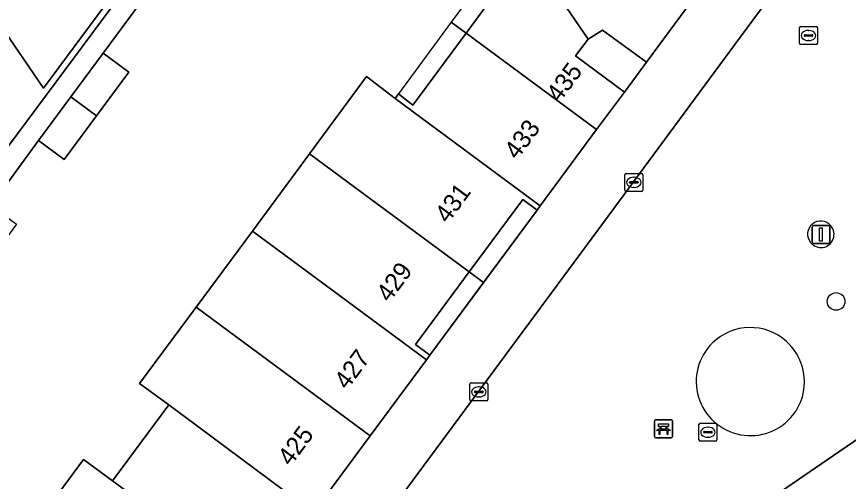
# Model space of a CAD drawing. Extents: x 155275 to 156265, y 382654 to 383635.
# Drawn here: x 155737.96 to 155784.06, y 383242.66 to 383268.44 of the extents above; entities that cross this region are included whole.
import ezdxf

# ---------------------------------------------------------------- set-up
doc = ezdxf.new("R2010")
doc.units = 0
for name, color, linetype in [('IMGEO_Bank', 7, 'Continuous'), ('IMGEO_Boom', 7, 'Continuous'), ('IMGEO_Erf', 7, 'Continuous'), ('IMGEO_Groenvoorziening', 7, 'Continuous'), ('IMGEO_Haag', 7, 'Continuous'), ('IMGEO_Kolk', 7, 'Continuous'), ('IMGEO_Lichtmast', 7, 'Continuous'), ('IMGEO_Pand', 7, 'Continuous'), ('IMGEO_Pand_nummerreeks', 7, 'Continuous'), ('IMGEO_Pand_overbouw', 7, 'Continuous'), ('IMGEO_Rijbaan_lokaal_open', 7, 'Continuous'), ('IMGEO_Terreindeel_gesloten', 7, 'Continuous'), ('IMGEO_Voetpad_open', 7, 'Continuous')]:
    doc.layers.add(name, color=color, linetype=linetype)

msp = doc.modelspace()

# ---------------------------------------------------------------- linework, layer by layer
at = {"layer": 'IMGEO_Bank'}
for p, q in [((155773.31, 383245.157), (155773.31, 383245.998)), ((155773.31, 383245.998), (155773.31, 383245.157)), ((155773.385, 383246.082), (155774.226, 383246.082)), ((155774.226, 383246.082), (155773.385, 383246.082)), ((155773.619, 383245.588), (155773.619, 383245.694)), ((155773.663, 383245.694), (155773.663, 383245.588)), ((155773.951, 383245.7), (155773.669, 383245.7)), ((155773.957, 383245.588), (155773.957, 383245.694)), ((155774.001, 383245.694), (155774.001, 383245.588)), ((155774.31, 383246.007), (155774.31, 383245.166)), ((155774.31, 383245.166), (155774.31, 383246.007)), ((155774.007, 383245.48), (155773.614, 383245.48)), ((155773.669, 383245.582), (155773.951, 383245.582)), ((155774.235, 383245.082), (155773.394, 383245.082)), ((155773.394, 383245.082), (155774.235, 383245.082))]:
    msp.add_line(p, q, dxfattribs=at)
for points in [[(155773.613, 383245.7), (155773.527, 383245.7), (155773.527, 383245.861), (155774.09, 383245.861), (155774.09, 383245.7), (155774.007, 383245.7)], [(155773.557, 383245.48), (155773.415, 383245.48), (155773.527, 383245.582), (155773.613, 383245.582)], [(155773.607, 383245.473), (155773.607, 383245.266), (155773.564, 383245.266), (155773.564, 383245.473)], [(155774.007, 383245.582), (155774.09, 383245.582), (155774.202, 383245.48), (155774.063, 383245.48)], [(155774.057, 383245.473), (155774.057, 383245.266), (155774.013, 383245.266), (155774.013, 383245.473)]]:
    msp.add_lwpolyline(points, dxfattribs=at)
for centre, radius, start, end in [((155773.388, 383246.004), 0.0779, 92.4484, 184.2845), ((155773.388, 383246.004), 0.0779, 92.4484, 184.2845), ((155773.612, 383245.693), 0.00671, 2.8957, 87.1043), ((155773.669, 383245.693), 0.00671, 92.8957, 177.1043), ((155773.951, 383245.693), 0.00671, 2.8957, 87.1043), ((155774.008, 383245.693), 0.00671, 92.8957, 177.1043), ((155774.232, 383246.004), 0.0779, 2.4484, 94.2845), ((155774.232, 383246.004), 0.0779, 2.4484, 94.2845), ((155773.557, 383245.473), 0.00671, 2.8957, 87.1043), ((155773.614, 383245.473), 0.00671, 92.8957, 177.1043), ((155773.612, 383245.589), 0.00671, 272.8957, 357.1043), ((155773.669, 383245.589), 0.00671, 182.8957, 267.1043), ((155773.951, 383245.589), 0.00671, 272.8957, 357.1043), ((155774.008, 383245.589), 0.00671, 182.8957, 267.1043), ((155774.006, 383245.473), 0.00671, 2.8957, 87.1043), ((155774.063, 383245.473), 0.00671, 92.8957, 177.1043), ((155773.388, 383245.16), 0.0779, 182.4484, 274.2845), ((155773.388, 383245.16), 0.0779, 182.4484, 274.2845), ((155774.232, 383245.16), 0.0779, 272.4484, 4.2845), ((155774.232, 383245.16), 0.0779, 272.4484, 4.2845)]:
    msp.add_arc(centre, radius, start, end, dxfattribs=at)
at = {"layer": 'IMGEO_Boom'}
msp.add_circle((155783.378, 383252.641), 0.489, dxfattribs=at)
at = {"layer": 'IMGEO_Erf'}
for points in [[(155734.583, 383271.594), (155742.867, 383277.178), (155744.174, 383279.002), (155741.521, 383282.885), (155742.428, 383283.521), (155739.813, 383287.344), (155749.57, 383293.989), (155754.229, 383287.144), (155752.824, 383286.188), (155752.675, 383286.086), (155752.585, 383286.218), (155751.334, 383285.368), (155751.99, 383284.392), (155753.037, 383282.834), (155739.444, 383264.478)], [(155766.806, 383257.714), (155766.01, 383258.303), (155763.035, 383254.281), (155760.06, 383250.258), (155760.86, 383249.656)]]:
    msp.add_lwpolyline(points, close=True, dxfattribs=at)
for points in [[(155745.485, 383270.128), (155742.752, 383266.412), (155744.176, 383265.359), (155742.385, 383262.935), (155740.594, 383260.512), (155739.169, 383261.565), (155736.524, 383257.973), (155737.942, 383256.92), (155736.147, 383254.502), (155734.353, 383252.085), (155732.935, 383253.137), (155726.011, 383243.752), (155727.435, 383242.698), (155725.643, 383240.277), (155723.851, 383237.856), (155722.428, 383238.91), (155721.741, 383237.982), (155720.716, 383238.675), (155753.838, 383283.279)], [(155747.171, 383208.87), (155744.172, 383213.265), (155741.035, 383217.865), (155738.194, 383222.029), (155739.81, 383223.136), (155739.704, 383223.29), (155734.527, 383230.848), (155740.14, 383238.453), (155738.531, 383239.641), (155741.663, 383243.881), (155743.261, 383242.688), (155746.382, 383246.906), (155744.774, 383248.095), (155747.906, 383252.331), (155751.024, 383256.549), (155754.18, 383260.821), (155757.355, 383265.119), (155758.934, 383263.906), (155759.123, 383264.152), (155759.924, 383263.537), (155762.867, 383267.527), (155766.131, 383271.951)]]:
    msp.add_lwpolyline(points, dxfattribs=at)
at = {"layer": 'IMGEO_Groenvoorziening'}
for centre, radius, start, end in [((155778.62, 383248.191), 3.005, 321.9696, 134.2221), ((155778.63, 383248.203), 3.004, 134.5179, 321.6738)]:
    msp.add_arc(centre, radius, start, end, dxfattribs=at)
at = {"layer": 'IMGEO_Haag'}
for centre, radius, start, end in [((155778.62, 383248.191), 3.005, 321.9696, 134.2221), ((155778.63, 383248.203), 3.004, 134.5179, 321.6738)]:
    msp.add_arc(centre, radius, start, end, dxfattribs=at)
at = {"layer": 'IMGEO_Kolk'}
for p, q in [((155781.349, 383266.964), (155781.349, 383267.816)), ((155781.424, 383267.89), (155782.276, 383267.89)), ((155782.35, 383267.816), (155782.35, 383266.964)), ((155781.608, 383267.384), (155781.608, 383267.396)), ((155781.651, 383267.433), (155782.049, 383267.433)), ((155781.837, 383267.67), (155781.862, 383267.67)), ((155782.092, 383267.396), (155782.092, 383267.384)), ((155782.276, 383266.89), (155781.424, 383266.89)), ((155782.046, 383267.347), (155781.648, 383267.347)), ((155781.86, 383267.11), (155781.835, 383267.11)), ((155771.665, 383258.821), (155771.665, 383259.673)), ((155771.74, 383259.747), (155772.592, 383259.747)), ((155772.153, 383259.527), (155772.178, 383259.527)), ((155772.666, 383259.673), (155772.666, 383258.821)), ((155771.924, 383259.241), (155771.924, 383259.253)), ((155772.362, 383259.204), (155771.964, 383259.204)), ((155771.967, 383259.29), (155772.365, 383259.29)), ((155772.408, 383259.253), (155772.408, 383259.241)), ((155772.592, 383258.747), (155771.74, 383258.747)), ((155772.176, 383258.967), (155772.151, 383258.967)), ((155763.073, 383247.2), (155763.073, 383248.052)), ((155763.148, 383248.126), (155764, 383248.126)), ((155764.074, 383248.052), (155764.074, 383247.2)), ((155763.332, 383247.62), (155763.332, 383247.632)), ((155763.77, 383247.583), (155763.372, 383247.583)), ((155763.375, 383247.669), (155763.773, 383247.669)), ((155763.561, 383247.906), (155763.586, 383247.906)), ((155763.816, 383247.632), (155763.816, 383247.62)), ((155764, 383247.126), (155763.148, 383247.126)), ((155763.584, 383247.346), (155763.559, 383247.346)), ((155775.773, 383244.964), (155775.773, 383245.816)), ((155775.848, 383245.89), (155776.7, 383245.89)), ((155776.774, 383245.816), (155776.774, 383244.964)), ((155776.032, 383245.384), (155776.032, 383245.396)), ((155776.47, 383245.347), (155776.072, 383245.347)), ((155776.075, 383245.433), (155776.473, 383245.433)), ((155776.261, 383245.67), (155776.286, 383245.67)), ((155776.516, 383245.396), (155776.516, 383245.384)), ((155776.7, 383244.89), (155775.848, 383244.89)), ((155776.284, 383245.11), (155776.259, 383245.11))]:
    msp.add_line(p, q, dxfattribs=at)
for points in [[(155781.349, 383266.964), (155781.349, 383267.816)], [(155781.424, 383267.89), (155782.276, 383267.89)], [(155782.35, 383267.816), (155782.35, 383266.964)], [(155782.276, 383266.89), (155781.424, 383266.89)], [(155771.665, 383258.821), (155771.665, 383259.673)], [(155771.74, 383259.747), (155772.592, 383259.747)], [(155772.666, 383259.673), (155772.666, 383258.821)], [(155772.592, 383258.747), (155771.74, 383258.747)], [(155763.073, 383247.2), (155763.073, 383248.052)], [(155763.148, 383248.126), (155764, 383248.126)], [(155764.074, 383248.052), (155764.074, 383247.2)], [(155764, 383247.126), (155763.148, 383247.126)], [(155775.773, 383244.964), (155775.773, 383245.816)], [(155775.848, 383245.89), (155776.7, 383245.89)], [(155776.774, 383245.816), (155776.774, 383244.964)], [(155776.7, 383244.89), (155775.848, 383244.89)]]:
    msp.add_lwpolyline(points, dxfattribs=at)
for centre, radius, start, end in [((155781.426, 383267.814), 0.0765, 91.552, 178.448), ((155781.426, 383267.814), 0.0765, 91.552, 178.448), ((155782.274, 383267.814), 0.0765, 1.552, 88.448), ((155782.274, 383267.814), 0.0765, 1.552, 88.448), ((155781.648, 383267.393), 0.0403, 85.8775, 175.7526), ((155781.645, 383267.383), 0.0366, 178.938, 274.7102), ((155782.049, 383267.39), 0.043, 264.8664, 352.4533), ((155782.053, 383267.395), 0.0386, 1.7309, 96.639), ((155781.426, 383266.966), 0.0765, 181.552, 268.448), ((155781.426, 383266.966), 0.0765, 181.552, 268.448), ((155782.274, 383266.966), 0.0765, 271.552, 358.448), ((155782.274, 383266.966), 0.0765, 271.552, 358.448), ((155771.742, 383259.671), 0.0765, 91.552, 178.448), ((155771.742, 383259.671), 0.0765, 91.552, 178.448), ((155772.59, 383259.671), 0.0765, 1.552, 88.448), ((155772.59, 383259.671), 0.0765, 1.552, 88.448), ((155771.964, 383259.25), 0.0403, 85.8775, 175.7526), ((155771.961, 383259.24), 0.0366, 178.938, 274.7102), ((155772.365, 383259.247), 0.043, 264.8664, 352.4533), ((155772.369, 383259.252), 0.0386, 1.7309, 96.639), ((155771.742, 383258.823), 0.0765, 181.552, 268.448), ((155771.742, 383258.823), 0.0765, 181.552, 268.448), ((155772.59, 383258.823), 0.0765, 271.552, 358.448), ((155772.59, 383258.823), 0.0765, 271.552, 358.448), ((155763.15, 383248.05), 0.0765, 91.552, 178.448), ((155763.15, 383248.05), 0.0765, 91.552, 178.448), ((155763.998, 383248.05), 0.0765, 1.552, 88.448), ((155763.998, 383248.05), 0.0765, 1.552, 88.448), ((155763.372, 383247.629), 0.0403, 85.8775, 175.7526), ((155763.369, 383247.619), 0.0366, 178.938, 274.7102), ((155763.773, 383247.626), 0.043, 264.8664, 352.4533), ((155763.777, 383247.631), 0.0386, 1.7309, 96.639), ((155763.15, 383247.202), 0.0765, 181.552, 268.448), ((155763.15, 383247.202), 0.0765, 181.552, 268.448), ((155763.998, 383247.202), 0.0765, 271.552, 358.448), ((155763.998, 383247.202), 0.0765, 271.552, 358.448), ((155775.85, 383245.814), 0.0765, 91.552, 178.448), ((155775.85, 383245.814), 0.0765, 91.552, 178.448), ((155776.698, 383245.814), 0.0765, 1.552, 88.448), ((155776.698, 383245.814), 0.0765, 1.552, 88.448), ((155776.072, 383245.393), 0.0403, 85.8775, 175.7526), ((155776.069, 383245.383), 0.0366, 178.938, 274.7102), ((155776.473, 383245.39), 0.043, 264.8664, 352.4533), ((155776.477, 383245.395), 0.0386, 1.7309, 96.639), ((155775.85, 383244.966), 0.0765, 181.552, 268.448), ((155775.85, 383244.966), 0.0765, 181.552, 268.448), ((155776.698, 383244.966), 0.0765, 271.552, 358.448), ((155776.698, 383244.966), 0.0765, 271.552, 358.448)]:
    msp.add_arc(centre, radius, start, end, dxfattribs=at)
for centre, major_axis, ratio, start_param, end_param in [((155781.836, 383267.39), (-0.387, 0.002), 0.722429, 4.712389, 7.853982), ((155781.861, 383267.39), (-0.39, 0.002), 0.717154, 1.570796, 4.712389), ((155772.152, 383259.247), (-0.387, 0.002), 0.722429, 4.712389, 7.853982), ((155772.177, 383259.247), (-0.39, 0.002), 0.717154, 1.570796, 4.712389), ((155763.56, 383247.626), (-0.387, 0.002), 0.722429, 4.712389, 7.853982), ((155763.585, 383247.626), (-0.39, 0.002), 0.717154, 1.570796, 4.712389), ((155776.26, 383245.39), (-0.387, 0.002), 0.722429, 4.712389, 7.853982), ((155776.285, 383245.39), (-0.39, 0.002), 0.717154, 1.570796, 4.712389)]:
    msp.add_ellipse(centre, major_axis=major_axis, ratio=ratio, start_param=start_param, end_param=end_param, dxfattribs=at)
at = {"layer": 'IMGEO_Lichtmast'}
for p, q in [((155782.042, 383255.955), (155782.042, 383256.755)), ((155782.042, 383256.755), (155782.042, 383255.955)), ((155782.142, 383256.855), (155782.932, 383256.855)), ((155782.932, 383256.855), (155782.142, 383256.855)), ((155783.032, 383256.755), (155783.032, 383255.955)), ((155783.032, 383255.955), (155783.032, 383256.755)), ((155782.932, 383255.855), (155782.142, 383255.855)), ((155782.142, 383255.855), (155782.932, 383255.855))]:
    msp.add_line(p, q, dxfattribs=at)
msp.add_lwpolyline([(155782.462, 383256.73), (155782.612, 383256.73), (155782.612, 383255.98), (155782.462, 383255.98), (155782.462, 383256.73)], dxfattribs=at)
for centre, start, end in [((155782.142, 383256.755), 90, 180), ((155782.142, 383256.755), 90, 180), ((155782.932, 383256.755), 0, 90), ((155782.932, 383256.755), 360, 90), ((155782.142, 383255.955), 180, 270), ((155782.142, 383255.955), 180, 270), ((155782.932, 383255.955), 270, 0), ((155782.932, 383255.955), 270, 0)]:
    msp.add_arc(centre, 0.1, start, end, dxfattribs=at)
at = {"layer": 'IMGEO_Pand'}
for points in [[(155753.037, 383282.834), (155751.99, 383284.392), (155751.334, 383285.368), (155752.585, 383286.218), (155752.675, 383286.086), (155752.824, 383286.188), (155754.229, 383287.144), (155749.57, 383293.989), (155739.813, 383287.344), (155742.428, 383283.521), (155741.521, 383282.885), (155744.174, 383279.002), (155742.867, 383277.178), (155734.583, 383271.594), (155739.444, 383264.478)], [(155770.105, 383262.17), (155771.65, 383264.258), (155768.939, 383266.259), (155769.629, 383267.192), (155766.263, 383272.13), (155766.131, 383271.951), (155762.867, 383267.527)], [(155766.981, 383257.951), (155770.105, 383262.17), (155762.867, 383267.527), (155759.924, 383263.537), (155759.123, 383264.152), (155758.934, 383263.906)], [(155742.385, 383262.935), (155744.176, 383265.359), (155742.752, 383266.412), (155740.96, 383263.989)], [(155766.981, 383257.951), (155758.934, 383263.906), (155757.355, 383265.119), (155754.18, 383260.821), (155763.035, 383254.281), (155766.01, 383258.303), (155766.806, 383257.714)], [(155742.385, 383262.935), (155740.96, 383263.989), (155739.169, 383261.565), (155740.594, 383260.512)], [(155751.024, 383256.549), (155760.679, 383249.411), (155760.86, 383249.656), (155760.06, 383250.258), (155763.035, 383254.281), (155754.18, 383260.821)], [(155751.024, 383256.549), (155747.906, 383252.331), (155757.559, 383245.193), (155760.679, 383249.411)], [(155754.416, 383240.942), (155757.559, 383245.193), (155747.906, 383252.331), (155744.774, 383248.095), (155746.382, 383246.906)], [(155750.514, 383237.331), (155753.47, 383241.315), (155754.259, 383240.73), (155754.416, 383240.942), (155746.382, 383246.906), (155743.261, 383242.688)], [(155750.514, 383237.331), (155743.261, 383242.688), (155741.663, 383243.881), (155738.531, 383239.641), (155740.14, 383238.453), (155747.379, 383233.106)]]:
    msp.add_lwpolyline(points, close=True, dxfattribs=at)
at = {"layer": 'IMGEO_Pand_overbouw'}
for points in [[(155771.65, 383264.258), (155776.792, 383271.232), (155768.735, 383277.191), (155762.039, 383268.14), (155762.867, 383267.527), (155766.131, 383271.951), (155766.263, 383272.13), (155769.629, 383267.192), (155768.939, 383266.259)], [(155762.867, 383267.527), (155762.039, 383268.14), (155759.123, 383264.152), (155759.924, 383263.537)], [(155766.806, 383257.714), (155766.01, 383258.303), (155763.035, 383254.281), (155763.84, 383253.695)], [(155760.86, 383249.656), (155763.84, 383253.695), (155763.035, 383254.281), (155760.06, 383250.258)]]:
    msp.add_lwpolyline(points, close=True, dxfattribs=at)
at = {"layer": 'IMGEO_Rijbaan_lokaal_open'}
msp.add_lwpolyline([(155789.533, 383282.828), (155777.762, 383266.885), (155770.477, 383257.018), (155750.942, 383230.559), (155753.136, 383227.355), (155767.095, 383206.967), (155771.224, 383200.936), (155773.915, 383197.049), (155790.895, 383199.943), (155792.328, 383200.159), (155792.43, 383196.787), (155793.032, 383196.885), (155797.086, 383197.846), (155798.734, 383198.236), (155786.907, 383215.526), (155772.43, 383236.689), (155783.237, 383244.091), (155793.514, 383251.129), (155807.738, 383260.872), (155811.353, 383255.588), (155821.26, 383241.107), (155827.482, 383232.012), (155843.488, 383208.615)], dxfattribs=at)
for centre, radius, start, end in [((155782.521, 383256.373), 0.725, 39.6791, 219.4562), ((155782.537, 383256.355), 0.725, 217.5291, 41.6061), ((155778.62, 383248.191), 3.005, 321.9696, 134.2221), ((155778.63, 383248.203), 3.004, 134.5179, 321.6738)]:
    msp.add_arc(centre, radius, start, end, dxfattribs=at)
at = {"layer": 'IMGEO_Terreindeel_gesloten'}
for centre, start, end in [((155782.521, 383256.373), 39.6791, 219.4562), ((155782.537, 383256.355), 217.5291, 41.6061)]:
    msp.add_arc(centre, 0.725, start, end, dxfattribs=at)
at = {"layer": 'IMGEO_Voetpad_open'}
for points in [[(155740.96, 383263.989), (155742.752, 383266.412), (155745.485, 383270.128), (155747.276, 383272.548), (155749.067, 383274.967), (155754.741, 383282.576), (155757.038, 383285.669), (155758.243, 383286.581), (155757.279, 383288.068), (155757.257, 383288.039), (155756.383, 383286.856), (155756.341, 383286.918), (155756.272, 383286.834), (155753.838, 383283.279), (155720.716, 383238.675), (155721.741, 383237.982), (155722.428, 383238.91), (155724.219, 383241.331), (155726.011, 383243.752), (155732.935, 383253.137), (155734.73, 383255.555), (155736.524, 383257.973), (155739.169, 383261.565)], [(155766.263, 383272.13), (155769.629, 383267.192), (155770.436, 383267.694), (155772.869, 383265.909), (155778.526, 383273.579), (155773.337, 383281.178), (155774.904, 383283.294), (155773.847, 383284.078), (155765.677, 383272.995)], [(155772.869, 383265.909), (155770.436, 383267.694), (155769.629, 383267.192), (155768.939, 383266.259), (155771.65, 383264.258)]]:
    msp.add_lwpolyline(points, close=True, dxfattribs=at)
for points in [[(155790.895, 383199.943), (155773.915, 383197.049), (155771.224, 383200.936), (155767.095, 383206.967), (155753.136, 383227.355), (155750.942, 383230.559), (155770.477, 383257.018), (155777.762, 383266.885), (155789.533, 383282.828)], [(155778.526, 383273.579), (155772.869, 383265.909), (155771.65, 383264.258), (155770.105, 383262.17), (155766.981, 383257.951), (155766.806, 383257.714), (155760.86, 383249.656), (155760.679, 383249.411), (155757.559, 383245.193), (155754.416, 383240.942), (155754.259, 383240.73), (155746.794, 383230.63), (155750.925, 383224.614), (155754.046, 383220.039), (155754.235, 383219.762), (155762.773, 383207.293), (155763.031, 383206.917), (155765.996, 383202.584), (155768.927, 383198.302), (155771.936, 383193.905), (155790.308, 383196.944)], [(155793.514, 383251.129), (155783.237, 383244.091), (155772.43, 383236.689), (155786.907, 383215.526)]]:
    msp.add_lwpolyline(points, dxfattribs=at)

# ---------------------------------------------------------------- texts
at = {"layer": 'IMGEO_Pand_nummerreeks'}
for s, rotation, p in [('435', 53.4851, (155768.034, 383263.608)), ('433', 53.4851, (155765.699, 383260.455)), ('431', 53.5136, (155761.856, 383256.924)), ('429', 53.5136, (155758.613, 383252.54)), ('427', 53.5156, (155756.275, 383247.695)), ('425', 53.5156, (155753.144, 383243.46))]:
    msp.add_text(s, height=1, rotation=rotation, dxfattribs=at).set_placement(p)

doc.saveas('drawing.dxf')
